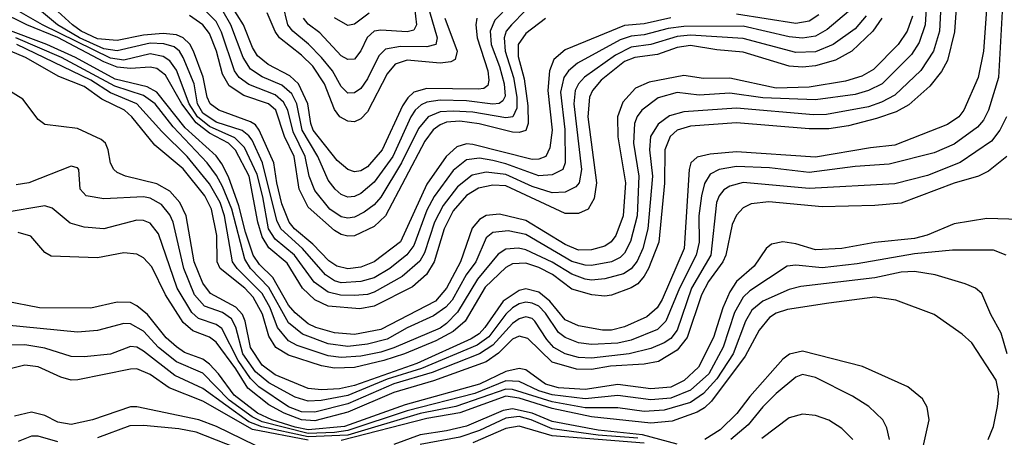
# Model space of a CAD drawing. Header units: inches. Extents: x 884549 to 1028252, y 526810 to 653624.
# Tile 863 of 1056: x 985354 to 988343, y 631057 to 632325. Entities that reach past the tile are written whole.
import ezdxf

# ---------------------------------------------------------------- set-up
doc = ezdxf.new("R2010")
doc.units = ezdxf.units.IN
doc.header["$MEASUREMENT"] = 0
doc.layers.add('A9683', color=7, linetype='Continuous')

msp = doc.modelspace()

# ---------------------------------------------------------------- linework, layer by layer
at = {"layer": 'A9683', "color": 5}
for points, elevation in [([(988108.3, 632410), (988102.3, 632310), (988084.5, 632255.5), (988060.5, 632219.5), (987972.3, 632130), (987930, 632110.2), (987890, 632097.8), (987770, 632082.1), (987610, 632087.9), (987510, 632102), (987416.1, 632096.1), (987350, 632103.6), (987292.2, 632087.8), (987242.7, 632050), (987228.5, 632031.5), (987220.2, 632010), (987217.3, 631950), (987233.8, 631850), (987228.6, 631730), (987208.3, 631651.7), (987190, 631616.1), (987177, 631603), (987150, 631590), (987090, 631578.7), (987070, 631579.3), (987030, 631591.1), (986890, 631672.5), (986836.4, 631683.6), (986790, 631678.5), (986770, 631662.9), (986738.4, 631590), (986709.5, 631550.5), (986666.6, 631473.4), (986648, 631452), (986610, 631425.9), (986530, 631389.2), (986470, 631354.9), (986410, 631339.5), (986350, 631332.2), (986290, 631340.6), (986212.2, 631370), (986170, 631404.3), (986110, 631511.6), (986054.9, 631570), (986037.5, 631597.5), (985997.7, 631750), (985970, 631818.6), (985951.6, 631851.6), (985923.1, 631890), (985820.1, 632000.1), (985765.1, 632070), (985730, 632094.9), (985643.1, 632123.1), (985480.8, 632210), (985342.9, 632270)], 3140), ([(986930, 632395.5), (986846.9, 632310), (986831.2, 632290), (986824.2, 632270), (986827.2, 632230), (986852.7, 632150), (986863.2, 632090), (986863.4, 632056.6), (986850.7, 632030), (986830, 632026.7), (986730, 632044), (986670, 632047.7), (986630, 632045.1), (986593.5, 632030), (986564.8, 631995.2), (986512.8, 631890), (986450, 631785.9), (986430, 631763.3), (986399.3, 631740.7), (986370, 631725.7), (986350, 631722.1), (986330, 631726.6), (986296, 631750), (986250, 631806.2), (986232.4, 631850), (986220.8, 631910), (986184.2, 631984.2), (986167.9, 632050), (986155.1, 632075.1), (986130, 632096.5), (986050, 632128.1), (986020.6, 632150), (986006.4, 632170), (985966.7, 632286.8), (985950, 632319.9), (985914.7, 632354.7)], 2960), ([(988290, 632370), (988280, 632230), (988263.6, 632150), (988219.6, 632050), (988204.5, 632030), (988170, 632006.6), (988010, 631944.2), (987936.3, 631936.3), (987770, 631907.9), (987530, 631923.8), (987450, 631916.6), (987410, 631907.3), (987391.3, 631890), (987385.8, 631870), (987370.9, 631630), (987304.1, 631475.9), (987288.6, 631450), (987257.5, 631422.5), (987190, 631392.2), (987150, 631382.2), (987122.6, 631382.6), (987050, 631395.9), (987010, 631413.2), (986963.6, 631470), (986930, 631498.1), (986890, 631507.5), (986870, 631503.1), (986821.3, 631470), (986766.2, 631390), (986748.5, 631371.5), (986724.1, 631355.9), (986559.1, 631280.9), (986370, 631213.8), (986324.6, 631204.6), (986270, 631200.8), (986230, 631205.6), (986130, 631247), (986090, 631276.2), (986054.4, 631330), (986038.3, 631410), (986030, 631430), (986010, 631451.7), (985933.4, 631493.4), (985910, 631525.4), (985883.4, 631590), (985859.8, 631730), (985840.7, 631770), (985810, 631804), (985770, 631826.9), (985675.6, 631850), (985650, 631861.6), (985639.9, 631870), (985630, 631889.7), (985623.1, 631930), (985614.4, 631950), (985601.5, 631961.5), (985530, 631995.1), (985430, 632007), (985410, 632021.8), (985363.4, 632083.4), (985270, 632141.7)], 3220), ([(987923.2, 632336.8), (987890, 632297.2), (987823.4, 632250), (987770, 632227.6), (987710, 632225.6), (987550, 632267.8), (987390, 632278.1), (987350, 632273.9), (987270, 632250.3), (987210, 632241.3), (987162.4, 632217.6), (987068.9, 632151.1), (987050.4, 632130), (987040.3, 632110), (987036.4, 632070), (987059, 631870), (987052.2, 631830), (987042.6, 631817.4), (987010, 631800.9), (986970, 631799.8), (986910, 631818.6), (986830, 631854.6), (986770, 631861.7), (986727.1, 631852.9), (986682.5, 631817.5), (986639, 631761), (986613.6, 631710), (986582.6, 631617.4), (986568.2, 631591.8), (986514.7, 631545.3), (986430, 631498), (986410, 631490.6), (986370, 631487.3), (986328.3, 631488.3), (986290, 631497.7), (986248.2, 631528.2), (986188.4, 631610), (986130, 631658.3), (986109.8, 631690.2), (986092.5, 631787.5), (986075.1, 631855.1), (986036.7, 631936.7), (986006.8, 631966.8), (985930, 632000.4), (985893.9, 632030), (985868.2, 632070), (985830, 632171.5), (985810, 632200.5), (985790, 632213.3), (985750, 632221), (985670, 632202.5), (985630, 632207.9), (985423.4, 632310), (985310, 632374)], 3060), ([(988198.8, 632390), (988191.5, 632288.5), (988170, 632200.8), (988152.2, 632167.8), (988117, 632123), (988053.1, 632066.9), (988014.5, 632045.5), (987954.6, 632025.4), (987870, 632003.1), (987810, 631993.9), (987750, 631993.8), (987530, 632011.8), (987390, 632002), (987350.1, 631990), (987328.5, 631970), (987312.2, 631930), (987311.5, 631828.5), (987293.7, 631650), (987263, 631570), (987250, 631546), (987230, 631523.3), (987209.6, 631510.4), (987150, 631488.4), (987130, 631485.4), (987090.3, 631489.7), (987030, 631506.7), (986971.1, 631551.1), (986930, 631572.6), (986890, 631585.9), (986850, 631584.2), (986830, 631572.7), (986767.3, 631512.7), (986706, 631410), (986670, 631377.9), (986616.8, 631350), (986521.7, 631310), (986459.6, 631290), (986370, 631268.9), (986310, 631267.4), (986270, 631274.1), (986170, 631306.2), (986132, 631330), (986110, 631363.7), (986091.2, 631431.2), (986062.5, 631482.5), (986037.4, 631510), (985963, 631570), (985954, 631590), (985952.2, 631670), (985936.8, 631750), (985915.8, 631790), (985850, 631872.4), (985764.2, 631944.2), (985694.9, 632030), (985672, 632050), (985603.7, 632083.7), (985550, 632122.6), (985472.8, 632152.8), (985371.3, 632210), (985325.9, 632230)], 3180), ([(988151.5, 632390), (988145.5, 632290), (988127.4, 632230), (988089.3, 632170.7), (988010, 632095.9), (987970, 632074.4), (987930, 632060.7), (987802.8, 632037.2), (987763.7, 632036.3), (987530, 632056.6), (987370, 632045.5), (987326.8, 632033.2), (987291.7, 632008.3), (987268.9, 631970), (987265.9, 631930), (987274.4, 631850), (987260.6, 631690), (987245.4, 631630), (987227.9, 631592.1), (987210, 631568.2), (987186.4, 631553.6), (987130, 631538.1), (987090, 631534), (987070, 631537.1), (987030, 631552.2), (986970, 631588.7), (986890, 631626), (986868.5, 631631.5), (986830, 631628.5), (986806.4, 631613.6), (986743.2, 631536.8), (986683.4, 631436.6), (986650, 631402.1), (986630, 631388.5), (986490, 631328.6), (986450, 631315.3), (986390, 631303.4), (986330, 631299.1), (986290, 631304.5), (986196.1, 631336.1), (986170, 631350.2), (986136.9, 631390), (986113.9, 631450), (986090, 631493.8), (986014, 631570), (985999.7, 631590), (985976.2, 631730), (985963, 631770), (985930, 631826.4), (985862, 631910), (985785.3, 631985.3), (985709.3, 632070), (985630, 632102.8), (985570, 632141.2), (985345.3, 632250)], 3160), ([(987870, 632350.3), (987804.9, 632295.1), (987770, 632275.6), (987730, 632268.8), (987690, 632273), (987550, 632305.1), (987370, 632304.9), (987322, 632298), (987250, 632279.3), (987210, 632275.6), (987176.5, 632263.5), (987047.2, 632192.8), (987020.1, 632170), (987005.7, 632150), (986995.2, 632104.8), (987008.3, 631991.7), (987010, 631890), (987002.4, 631870), (986970, 631853.9), (986930, 631850.7), (986830, 631887.9), (986790, 631897.2), (986750, 631904.7), (986710, 631899.1), (986670, 631866.9), (986612, 631788), (986590, 631746.6), (986550, 631639.5), (986529, 631611), (986478.1, 631570), (986430, 631541.7), (986389.9, 631530.1), (986330, 631526), (986310, 631531.8), (986281.9, 631550), (986212.2, 631630), (986146.9, 631690), (986135.1, 631715.1), (986091.6, 631890), (986059.3, 631959.3), (986050, 631972.7), (986029, 631989), (985950, 632014.4), (985910, 632041.7), (985894, 632070), (985883.5, 632130), (985850.8, 632210.8), (985839.3, 632230), (985822.7, 632242.7), (985792, 632252), (985750, 632254), (985650, 632230.3), (985610, 632237), (985535.2, 632270), (985468.6, 632310), (985396.4, 632370)], 3040), ([(986841.6, 632370), (986796.5, 632323.5), (986782.6, 632290), (986784.8, 632250), (986810, 632183.3), (986824.5, 632130), (986827.5, 632092.5), (986821, 632079), (986809.4, 632070.6), (986790, 632068.7), (986710, 632079.2), (986630, 632080.6), (986590, 632074.8), (986573, 632067), (986554.5, 632050), (986541.7, 632030), (986487.1, 631910), (986430, 631831.6), (986390, 631797.2), (986370, 631788.2), (986350, 631786.5), (986330, 631794.2), (986311.4, 631810), (986290, 631838.3), (986259.2, 631910), (986212, 631990), (986195.4, 632070), (986179.9, 632099.9), (986150, 632126.4), (986090, 632151.6), (986055.1, 632175.1), (986032.2, 632210), (985995.2, 632310), (985971.9, 632350)], 2940), ([(986741.7, 632330), (986738.8, 632310), (986743, 632270), (986775.1, 632170), (986778.3, 632141.8), (986775.2, 632124.8), (986763.4, 632116.6), (986746.2, 632113.8), (986590, 632116.6), (986550, 632105.2), (986531.9, 632088.1), (986516.4, 632063.6), (986454.3, 631930), (986410, 631878.7), (986390, 631866.1), (986370, 631863.4), (986350, 631869.9), (986317.7, 631897.7), (986245, 631990), (986237.4, 632010), (986228.8, 632070), (986200.8, 632130), (986174.2, 632154.2), (986108.8, 632188.8), (986075.7, 632215.7), (986060.9, 632240.9), (986033.8, 632310), (985994.6, 632370)], 2920), ([(986598.4, 632350), (986621.5, 632270), (986617.3, 632250), (986590, 632242.4), (986510, 632244), (986464.5, 632235.5), (986444.1, 632215.9), (986410, 632146), (986390, 632116.4), (986370, 632102.8), (986350, 632101.9), (986345.7, 632105.7), (986330, 632122.1), (986303.9, 632170), (986270.6, 632210.6), (986230.9, 632250.9), (986182.9, 632290), (986168.3, 632310), (986152.6, 632372.6)], 2860), ([(986549.5, 632390), (986558.2, 632310), (986550, 632293.8), (986530, 632287.8), (986450, 632293.6), (986430, 632290.8), (986408.8, 632271.2), (986389.3, 632230.7), (986370, 632205), (986350, 632204.3), (986330, 632215.7), (986264.8, 632284.8), (986230, 632312), (986215.7, 632330)], 2840), ([(987971.2, 632330), (987944.1, 632290), (987879.4, 632230), (987830, 632202.6), (987770, 632184.9), (987730, 632181.2), (987690, 632184.2), (987550, 632226.5), (987470, 632233.6), (987390, 632247.2), (987350, 632241), (987290, 632219.8), (987221.6, 632210), (987190, 632198.2), (987118.8, 632141.2), (987092.7, 632110), (987083.4, 632090), (987078.8, 632030), (987104.9, 631830), (987097.5, 631782.5), (987079.3, 631750), (987050, 631736.1), (987010, 631736.1), (986830, 631821), (986790, 631823.1), (986746.4, 631813.6), (986710, 631791.2), (986670, 631744.5), (986642.7, 631690), (986612.2, 631590), (986588.9, 631551.1), (986546.4, 631513.6), (986430, 631455.4), (986386.8, 631446.8), (986290, 631455.1), (986250, 631474.8), (986212.5, 631510), (986166, 631586), (986110, 631632.3), (986090, 631666.2), (986076.9, 631710), (986050.9, 631850), (986009, 631929), (985987.5, 631950), (985930, 631980.6), (985890, 632011.9), (985846.5, 632070), (985797.1, 632157.1), (985770, 632176.6), (985750, 632181.1), (985690, 632176.5), (985650, 632180.8), (985610, 632197.4), (985470, 632271), (985375.4, 632310), (985291.2, 632351.2)], 3080), ([(988064.1, 632335.9), (988048.2, 632290), (988020.4, 632250), (987946, 632174), (987910, 632153.2), (987861.1, 632138.9), (987750, 632120.1), (987650, 632117), (987510, 632147.5), (987430, 632146.6), (987370, 632156.1), (987264.7, 632135.3), (987223.3, 632116.7), (987184.9, 632075.1), (987169, 632030), (987170, 631969.9), (987192.8, 631830), (987186.3, 631730), (987163.9, 631670), (987149.6, 631650.4), (987130, 631637.1), (987090, 631626.2), (987050, 631625.5), (987010, 631642.4), (986890, 631715.6), (986810, 631734.9), (986770, 631730.7), (986750, 631718.4), (986727.7, 631692.3), (986691.6, 631590), (986649.8, 631510.2), (986616.7, 631470), (986450, 631383.9), (986370, 631369.6), (986310, 631373.8), (986252.7, 631390), (986230, 631401.8), (986190, 631434.5), (986170, 631458.5), (986122, 631542), (986082.2, 631582.2), (986062.7, 631610), (986039.5, 631679.5), (986019.5, 631759.5), (985988, 631848.1), (985967.9, 631887.9), (985950, 631911.7), (985856.8, 631996.8), (985770, 632104.9), (985741.4, 632121.4), (985644.4, 632144.4), (985523.2, 632210), (985436.9, 632250), (985310, 632296.9)], 3120), ([(988336.3, 632350), (988324.8, 632150), (988294.7, 632050), (988279.6, 632020.4), (988261.7, 631998.3), (988190, 631947.3), (988130, 631920.4), (987993.4, 631886.6), (987890, 631879.5), (987750, 631860.8), (987630, 631874.9), (987530, 631879.5), (987476.9, 631870), (987450, 631856), (987432.2, 631827.8), (987423.2, 631790), (987415, 631730), (987416, 631650), (987407.2, 631610), (987356.6, 631510), (987314.9, 631410), (987290, 631384.7), (987210, 631352.3), (987170, 631342.9), (987090, 631339), (987050, 631344.2), (987010, 631360.2), (986990, 631375.4), (986950, 631434.1), (986930, 631454.9), (986910, 631464.5), (986890, 631466.9), (986870, 631462.2), (986849.5, 631450), (986829.3, 631430.7), (986777.6, 631362.4), (986742.8, 631337.2), (986573.9, 631266.1), (986470, 631233.3), (986350, 631183.6), (986268.7, 631168.7), (986230, 631166.6), (986190, 631178.4), (986110, 631222.7), (986070, 631255.3), (986031.2, 631310), (986010, 631391), (985997, 631417), (985970, 631436.4), (985915.2, 631455.2), (985884.4, 631490), (985852.2, 631570), (985820.1, 631710), (985810, 631732.8), (985784.5, 631764.4), (985750, 631783.6), (985730, 631787.1), (985610, 631781.1), (985555.8, 631790), (985537.8, 631810), (985533.6, 631870), (985530, 631875.1), (985510, 631880.3), (985382.4, 631830), (985343.6, 631823.6)], 3240), ([(987330, 632330.8), (987250, 632312.9), (987190, 632307.1), (987010, 632234.1), (986975.8, 632204.2), (986961.9, 632170), (986956.9, 632110), (986970.4, 631990), (986963.6, 631936.4), (986950.6, 631909.4), (986930, 631901.5), (986910, 631900.7), (986730, 631946.5), (986710, 631948), (986681, 631939), (986648.7, 631910), (986590, 631825.5), (986509.7, 631650.3), (986430, 631589.5), (986390, 631573.4), (986350, 631569), (986316.9, 631576.9), (986292.8, 631592.8), (986243.8, 631643.8), (986188, 631690), (986171.8, 631710), (986150, 631765.7), (986134.2, 631830), (986125.5, 631890), (986081.2, 631990), (986070, 632005.4), (986055, 632015), (985958.7, 632050), (985932.6, 632070), (985923.5, 632090), (985910.6, 632150.6), (985882.2, 632230), (985870.7, 632250.7), (985850, 632270.3), (985830, 632278.7), (985790, 632283.2), (985730, 632277.9), (985650, 632262.1), (985590, 632267.5), (985540.9, 632290), (985514.6, 632310), (985470.1, 632350.1)], 3020), ([(986950, 632328.9), (986890, 632283.5), (986867, 632250), (986866.7, 632213.3), (986885.8, 632145.8), (986896.6, 632063.4), (986897.7, 632010), (986890.9, 631989.1), (986870, 631983), (986850, 631983.7), (986748.4, 632008.4), (986690, 632016.8), (986650, 632014.1), (986630, 632006.2), (986609.3, 631990.7), (986583.5, 631956.5), (986464.5, 631730), (986430, 631697.4), (986370, 631668.9), (986350, 631667.5), (986330, 631672.5), (986310, 631684.7), (986230, 631755.4), (986202.9, 631810), (986187.1, 631910), (986157.8, 631970), (986131.7, 632050), (986109.4, 632069.4), (986034.6, 632094.6), (985990, 632124.3), (985970, 632159.4), (985951.9, 632230), (985930, 632282.8), (985909.8, 632309.8), (985870, 632338)], 2980), ([(986644.9, 632330), (986682, 632230), (986675.6, 632204.4), (986662.9, 632197.1), (986630, 632193.6), (986530, 632201.8), (986494.1, 632190), (986470, 632161.1), (986410, 632045.4), (986390, 632024.5), (986370, 632015.1), (986350, 632016.5), (986326.2, 632030), (986310, 632052.5), (986278.9, 632130), (986243.6, 632183.6), (986210, 632217.6), (986142.9, 632270), (986129.2, 632289.2), (986105.7, 632345.7)], 2880), ([(986414.9, 632345.1), (986370, 632311.8), (986350, 632307.7), (986310, 632331.2)], 2820), ([(987779.9, 632340.1), (987750, 632320.5), (987710, 632313.2), (987530, 632341.8)], 3020), ([(988349.1, 632030), (988329.4, 631990), (988303.9, 631956.1), (988208.8, 631891.2), (988110, 631851.8), (988010, 631826.4), (987750, 631812.6), (987550, 631830.5), (987510, 631819.9), (987491.1, 631808.9), (987477, 631790), (987469.2, 631770), (987451.9, 631610), (987393.7, 631510), (987350, 631382.8), (987330, 631357.2), (987310, 631343.9), (987270, 631326.5), (987203.6, 631310), (987090, 631297.3), (987050, 631298.9), (987010, 631310.2), (986975.5, 631330), (986953.7, 631353.7), (986918, 631410), (986910, 631417.6), (986890, 631422.7), (986870, 631416.4), (986850, 631403), (986790, 631336.4), (986750, 631310), (986605.8, 631254.2), (986490, 631219.2), (986350, 631158.4), (986250, 631132.8), (986210, 631134.5), (986170, 631149.6), (986079.7, 631210), (986055.2, 631235.2), (986017.3, 631290), (985967.2, 631387.2), (985950, 631399.1), (985897.3, 631417.3), (985876.2, 631436.2), (985832.1, 631510), (985775.2, 631675.2), (985750, 631707.5), (985730, 631715.8), (985710, 631716.6), (985610, 631689.9), (985550, 631694.6), (985506.9, 631706.9), (985452.7, 631752.7), (985430, 631760.1), (985310, 631739.6)], 3260), ([(988350.1, 631909.9), (988295.1, 631864.9), (988264.5, 631850), (988190, 631828.3), (988030, 631768.4), (987950, 631761.3), (987790, 631757.2), (987627.9, 631772.1), (987574.3, 631765.7), (987550, 631753.7), (987530, 631731.2), (987516.6, 631703.4), (987497.9, 631610), (987488.7, 631590), (987444.4, 631530), (987423.9, 631490), (987380.4, 631359.6), (987350, 631321.8), (987292.8, 631287.2), (987250, 631278.9), (987147, 631273), (987090, 631262.7), (987043.9, 631263.9), (986970, 631284.9), (986896.7, 631356.7), (986870, 631364.4), (986850, 631354.9), (986807.9, 631312.1), (986770, 631286.6), (986610, 631228.9), (986490, 631192.7), (986350, 631132.9), (986250, 631107.3), (986209.9, 631110), (986156.9, 631130), (986110, 631155.9), (986046.3, 631206.3), (986010, 631264.7), (985950, 631346.2), (985930, 631360.8), (985879.8, 631379.8), (985850, 631405.7), (985796.6, 631490), (985755.1, 631575.1), (985730, 631602), (985710, 631612.8), (985670, 631616.7), (985590, 631602.3), (985450, 631606.6), (985430, 631618.6), (985387.8, 631667.8), (985350, 631679)], 3280), ([(988390, 631718.8), (988290, 631721.5), (988190, 631705.7), (988108.9, 631671.1), (988070, 631660.9), (987950, 631648.7), (987850, 631630.6), (987770, 631626.7), (987710, 631644.7), (987670, 631650.3), (987636.5, 631643.5), (987619.8, 631630), (987583.2, 631576.8), (987530.2, 631529.8), (987510, 631499.1), (987488.2, 631450), (987460.4, 631359.6), (987414.2, 631270), (987370.5, 631229.5), (987330, 631209.6), (987270, 631203.9), (987170, 631216.8), (987070, 631201.9), (986990, 631207.6), (986950, 631218.8), (986890, 631262.3), (986870, 631265.7), (986830, 631256.4), (986750, 631218.7), (986524.3, 631155.7), (986340.2, 631090), (986230, 631079.8), (986190, 631087.4), (986119.2, 631110), (986076.4, 631130), (986005, 631185), (985957.7, 631250), (985930, 631279.2), (985910, 631293.8), (985854.8, 631314.8), (985830, 631331.3), (985798.9, 631358.9), (985741.7, 631430), (985710, 631456.6), (985690, 631466.1), (985650, 631467.2), (985570, 631448.9), (985414, 631450), (985310.1, 631469.9)], 3320), ([(988348.4, 631610), (988310, 631625), (988184.9, 631624.9), (988070, 631614), (987896.4, 631583.6), (987790, 631571.7), (987710, 631579.8), (987683.8, 631576.2), (987570, 631501.7), (987550, 631482.6), (987523.8, 631436.2), (987489.4, 631330.6), (987445.4, 631250), (987390, 631199.7), (987330, 631176.3), (987270, 631170.6), (987170, 631183.4), (987070, 631173.4), (986970, 631185.8), (986930, 631198.3), (986870, 631226), (986830, 631228.8), (986735.5, 631190), (986530, 631137.2), (986350, 631077.8), (986310, 631071.3), (986230, 631068.6), (986090, 631104.3), (986059.6, 631119.6), (985989.8, 631169.8), (985910, 631251.7), (985830, 631285.7), (985775.7, 631330), (985730, 631379), (985690, 631401.8), (985670, 631402.4), (985590, 631381.7), (985530, 631376.6), (985250, 631403.9)], 3340), ([(988351.1, 631310), (988333.1, 631373.1), (988301.9, 631430), (988274.1, 631494.1), (988255.6, 631510), (988223.5, 631523.5), (988133, 631550), (988070, 631560.1), (988030, 631558.4), (987950, 631541.2), (987725.1, 631514.9), (987690, 631506.3), (987610, 631469.9), (987576.5, 631443.5), (987557.5, 631410), (987519.4, 631310), (987470, 631234.2), (987430, 631190.4), (987390, 631162.9), (987310, 631139.2), (987250, 631135.2), (987170, 631146.3), (987070, 631146.4), (986970, 631164.4), (986850, 631202.3), (986830, 631203.4), (986677.9, 631150), (986570, 631129.1), (986350, 631063.5), (986230, 631058.7), (986088.9, 631088.9), (986050, 631103.9), (985910, 631205.2), (985824.6, 631244.6), (985730, 631318.3), (985710, 631330.6), (985690, 631333), (985630, 631309.2), (985550, 631301.7), (985510, 631302.5), (985430, 631327.4), (985370, 631337.5), (985330, 631336.6)], 3360), ([(988293.8, 631050), (988309.9, 631090.1), (988322.4, 631150), (988325.6, 631190), (988317.6, 631230), (988243.6, 631343.6), (988215, 631370), (988129.9, 631429.9), (988013.7, 631473.7), (987950, 631482.5), (987810, 631464.8), (987684.6, 631444.6), (987650, 631433.5), (987630, 631420.5), (987598.2, 631381.8), (987556.3, 631303.7), (987453.8, 631166.2), (987433.1, 631146.9), (987410, 631133.6), (987334.1, 631106), (987270, 631099.6), (987090, 631119.4), (986970, 631144.6), (986870, 631176.3), (986830, 631181.9), (986690, 631131.4), (986590, 631114.4), (986330, 631046.8)], 3380), ([(988079.2, 630950), (988115, 631110), (988108.7, 631148.7), (988094.1, 631174.1), (988049.7, 631210), (987911.9, 631271.9), (987730, 631319), (987690.6, 631309.4), (987670, 631293.9), (987570, 631180.8), (987530.8, 631129.2), (987480.3, 631079.7), (987433.5, 631050)], 3420), ([(986230, 631048.3), (986060.3, 631080.3), (985910, 631166.7), (985807.5, 631207.5), (985750, 631247.7), (985710, 631264.8), (985690, 631264.2), (985531.1, 631231.1), (985510, 631230.6), (985479.1, 631239.1), (985410, 631271.2), (985370, 631276.1), (985230, 631241.9)], 3380), ([(987994.6, 631050), (987986.2, 631086.2), (987973.6, 631110), (987931.6, 631150), (987881.5, 631181.5), (987770, 631238.5), (987730, 631247.4), (987710, 631239.4), (987650, 631189.9), (987610, 631149.9), (987565.1, 631094.9), (987512.3, 631050)], 3440), ([(986070, 631032.5), (985951.7, 631090), (985897.9, 631110), (985710, 631149.4), (985690, 631149.4), (985574.7, 631110), (985510, 631096.3), (985470, 631102.5), (985430, 631123.4), (985390, 631133.6), (985338.5, 631121.5)], 3420), ([(987350, 631036.5), (987244.2, 631064.2), (987110, 631078.8), (986970, 631104.9), (986909.9, 631130), (986850, 631143.6), (986821.9, 631138.1), (986710, 631090.8), (986650, 631076.4), (986570, 631064.5), (986490, 631035.1)], 3420), ([(987230, 631054.3), (987110, 631063), (986970, 631083.1), (986906.9, 631110), (986870, 631120), (986830, 631115.2), (986750, 631077.3), (986690, 631057.1), (986570, 631035.1)], 3440), ([(987883.4, 631050), (987850, 631083.4), (987810, 631108.6), (987770, 631122.8), (987730, 631127.3), (987690, 631116.5), (987607.1, 631052.9)], 3460), ([(986070, 631001.4), (985890, 631072.5), (985837.1, 631082.9), (985730, 631093.2), (985688.7, 631091.3), (985590, 631055.4)], 3440), ([(987250, 631039.2), (986970, 631061), (986870, 631090.9), (986830, 631083.2), (986730, 631039.7)], 3460), ([(985470, 631042.7), (985410, 631060.1), (985390, 631060.3), (985350, 631044)], 3440)]:
    msp.add_lwpolyline(points, dxfattribs=dict(at, elevation=elevation))

doc.saveas('drawing.dxf')
